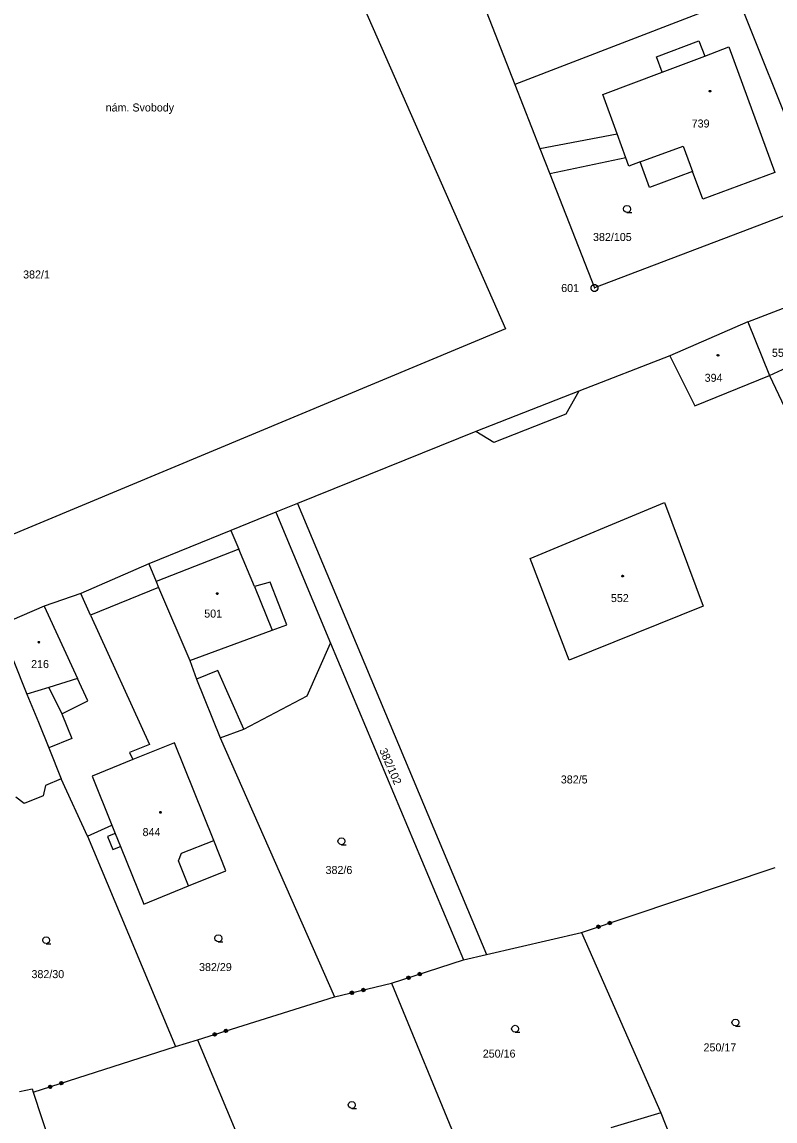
# Model space of a CAD drawing. Extents: x -757994 to -755874, y -1047691 to -1046119.
# Drawn here: x -757748.9 to -757668.9, y -1047263.1 to -1047146.4 of the extents above; entities that cross this region are included whole.
import ezdxf

# ---------------------------------------------------------------- set-up
doc = ezdxf.new("R2010")
doc.units = 0
doc.layers.add('katastrální mapa', color=7, linetype='Continuous')

msp = doc.modelspace()

# ---------------------------------------------------------------- linework, layer by layer
at = {"layer": 'katastrální mapa'}
for p, q in [((-757718.14, -1047132.3), (-757697.55, -1047178.97)), ((-757705.03, -1047131.42), (-757696.57, -1047153.02)), ((-757672.84, -1047143.83), (-757696.57, -1047153.02)), ((-757672.84, -1047143.83), (-757664.22, -1047165.51)), ((-757681.54, -1047150.06), (-757677.02, -1047148.36)), ((-757677.02, -1047148.36), (-757676.4, -1047149.99)), ((-757680.93, -1047151.69), (-757676.4, -1047149.99)), ((-757676.4, -1047149.99), (-757673.83, -1047149.03)), ((-757673.83, -1047149.03), (-757668.94, -1047162.35)), ((-757680.93, -1047151.69), (-757681.54, -1047150.06)), ((-757687.23, -1047154.06), (-757680.93, -1047151.69)), ((-757696.57, -1047153.02), (-757693.91, -1047159.82)), ((-757685.71, -1047158.26), (-757687.23, -1047154.06)), ((-757693.91, -1047159.82), (-757685.71, -1047158.26)), ((-757684.79, -1047160.8), (-757685.71, -1047158.26)), ((-757693.91, -1047159.82), (-757692.85, -1047162.51)), ((-757683.27, -1047161.23), (-757678.71, -1047159.55)), ((-757678.71, -1047159.55), (-757677.71, -1047162.26)), ((-757684.79, -1047160.8), (-757692.85, -1047162.51)), ((-757684.47, -1047161.67), (-757684.79, -1047160.8)), ((-757683.27, -1047161.23), (-757684.47, -1047161.67)), ((-757682.28, -1047163.95), (-757683.27, -1047161.23)), ((-757692.85, -1047162.51), (-757688.11, -1047174.62)), ((-757677.71, -1047162.26), (-757682.28, -1047163.95)), ((-757676.62, -1047165.2), (-757677.71, -1047162.26)), ((-757668.94, -1047162.35), (-757676.62, -1047165.2)), ((-757664.22, -1047165.51), (-757688.11, -1047174.62)), ((-757688.14, -1047174.62), (-757688.09, -1047174.62)), ((-757671.83, -1047178.22), (-757667.68, -1047176.62)), ((-757697.55, -1047178.97), (-757778.09, -1047212.5)), ((-757671.83, -1047178.22), (-757680.1, -1047181.83)), ((-757671.83, -1047178.22), (-757669.52, -1047183.92)), ((-757680.1, -1047181.83), (-757689.78, -1047185.59)), ((-757680.1, -1047181.83), (-757677.47, -1047187.15)), ((-757669.52, -1047183.92), (-757665.51, -1047182.03)), ((-757677.47, -1047187.15), (-757669.52, -1047183.92)), ((-757669.52, -1047183.92), (-757665.6, -1047192.21)), ((-757689.78, -1047185.59), (-757700.71, -1047189.85)), ((-757689.78, -1047185.59), (-757691.16, -1047188.01)), ((-757691.16, -1047188.01), (-757698.81, -1047191.03)), ((-757700.71, -1047189.85), (-757719.67, -1047197.5)), ((-757698.81, -1047191.03), (-757700.71, -1047189.85)), ((-757719.67, -1047197.5), (-757721.98, -1047198.43)), ((-757719.67, -1047197.5), (-757699.58, -1047245.39)), ((-757694.95, -1047203.33), (-757680.66, -1047197.39)), ((-757680.66, -1047197.39), (-757676.57, -1047208.39)), ((-757721.98, -1047198.43), (-757726.73, -1047200.36)), ((-757721.98, -1047198.43), (-757716.14, -1047212.34)), ((-757726.73, -1047200.36), (-757735.47, -1047203.92)), ((-757726.73, -1047200.36), (-757725.89, -1047202.35)), ((-757725.89, -1047202.35), (-757734.68, -1047205.79)), ((-757724.23, -1047206.3), (-757725.89, -1047202.35)), ((-757690.8, -1047214.13), (-757694.95, -1047203.33)), ((-757735.47, -1047203.92), (-757742.69, -1047207.05)), ((-757735.47, -1047203.92), (-757734.68, -1047205.79)), ((-757734.68, -1047205.79), (-757734.41, -1047206.42)), ((-757722.55, -1047205.86), (-757724.23, -1047206.3)), ((-757720.78, -1047210.38), (-757722.55, -1047205.86)), ((-757742.69, -1047207.05), (-757746.56, -1047208.39)), ((-757741.64, -1047209.36), (-757742.69, -1047207.05)), ((-757734.41, -1047206.42), (-757741.64, -1047209.36)), ((-757734.41, -1047206.42), (-757731.11, -1047214.17)), ((-757724.23, -1047206.3), (-757722.35, -1047210.97)), ((-757746.56, -1047208.39), (-757751.35, -1047210.44)), ((-757746.56, -1047208.39), (-757743.04, -1047216.1)), ((-757741.64, -1047209.36), (-757735.39, -1047223.11)), ((-757676.57, -1047208.39), (-757690.8, -1047214.13)), ((-757751.35, -1047210.44), (-757748.4, -1047217.76)), ((-757722.35, -1047210.97), (-757720.78, -1047210.38)), ((-757731.11, -1047214.17), (-757722.35, -1047210.97)), ((-757718.63, -1047217.92), (-757716.14, -1047212.34)), ((-757716.14, -1047212.34), (-757702.02, -1047245.95)), ((-757731.11, -1047214.17), (-757730.4, -1047216.16)), ((-757728.11, -1047215.24), (-757730.4, -1047216.16)), ((-757725.36, -1047221.46), (-757728.11, -1047215.24)), ((-757743.04, -1047216.1), (-757746.06, -1047217.03)), ((-757741.95, -1047218.44), (-757743.04, -1047216.1)), ((-757730.4, -1047216.16), (-757727.89, -1047222.37)), ((-757746.06, -1047217.03), (-757748.4, -1047217.76)), ((-757746.06, -1047217.03), (-757744.69, -1047219.85)), ((-757748.4, -1047217.76), (-757747.17, -1047220.72)), ((-757744.69, -1047219.85), (-757741.95, -1047218.44)), ((-757725.36, -1047221.46), (-757718.63, -1047217.92)), ((-757744.69, -1047219.85), (-757743.65, -1047222.46)), ((-757747.17, -1047220.72), (-757746.08, -1047223.46)), ((-757727.89, -1047222.37), (-757725.36, -1047221.46)), ((-757743.65, -1047222.46), (-757746.08, -1047223.46)), ((-757746.08, -1047223.46), (-757744.78, -1047226.75)), ((-757735.39, -1047223.11), (-757737.5, -1047223.93)), ((-757732.71, -1047222.92), (-757737.14, -1047224.7)), ((-757728.56, -1047233.27), (-757732.71, -1047222.92)), ((-757727.89, -1047222.37), (-757715.72, -1047249.89)), ((-757737.5, -1047223.93), (-757737.14, -1047224.7)), ((-757737.14, -1047224.7), (-757741.47, -1047226.45)), ((-757744.78, -1047226.75), (-757746.43, -1047227.46)), ((-757741.97, -1047232.81), (-757744.78, -1047226.75)), ((-757741.47, -1047226.45), (-757739.37, -1047231.66)), ((-757746.43, -1047227.46), (-757746.67, -1047228.54)), ((-757748.68, -1047229.35), (-757749.59, -1047228.7)), ((-757746.67, -1047228.54), (-757748.68, -1047229.35)), ((-757741.97, -1047232.81), (-757739.37, -1047231.66)), ((-757739.37, -1047231.66), (-757739.02, -1047232.53)), ((-757741.97, -1047232.81), (-757732.61, -1047255.15)), ((-757739.02, -1047232.53), (-757739.83, -1047232.87)), ((-757739.02, -1047232.53), (-757738.46, -1047233.91)), ((-757739.83, -1047232.87), (-757739.27, -1047234.24)), ((-757739.27, -1047234.24), (-757738.46, -1047233.91)), ((-757738.46, -1047233.91), (-757735.99, -1047240.03)), ((-757732, -1047234.64), (-757728.56, -1047233.27)), ((-757727.26, -1047236.5), (-757728.56, -1047233.27)), ((-757732.32, -1047235.43), (-757732, -1047234.64)), ((-757731.23, -1047238.11), (-757732.32, -1047235.43)), ((-757689.48, -1047243.04), (-757668.93, -1047236.17)), ((-757731.23, -1047238.11), (-757727.26, -1047236.5)), ((-757735.99, -1047240.03), (-757731.23, -1047238.11)), ((-757699.58, -1047245.39), (-757689.48, -1047243.04)), ((-757689.48, -1047243.04), (-757681.05, -1047262.2)), ((-757702.02, -1047245.95), (-757699.58, -1047245.39)), ((-757709.66, -1047248.45), (-757702.02, -1047245.95)), ((-757715.72, -1047249.89), (-757709.66, -1047248.45)), ((-757709.66, -1047248.45), (-757702.41, -1047266.08)), ((-757730.27, -1047254.44), (-757715.72, -1047249.89)), ((-757732.61, -1047255.15), (-757730.27, -1047254.44)), ((-757730.27, -1047254.44), (-757721.59, -1047275.16)), ((-757747.74, -1047260.02), (-757732.61, -1047255.15)), ((-757749.2, -1047259.95), (-757747.86, -1047259.64)), ((-757747.86, -1047259.64), (-757747.74, -1047260.02)), ((-757747.74, -1047260.02), (-757739.83, -1047284.04)), ((-757681.05, -1047262.2), (-757686.39, -1047263.78)), ((-757681.05, -1047262.2), (-757677.62, -1047270.92))]:
    msp.add_line(p, q, dxfattribs=at)
for points in [[(-757675.84, -1047153.64), (-757675.79, -1047153.65), (-757675.76, -1047153.69), (-757675.75, -1047153.72), (-757675.76, -1047153.76), (-757675.8, -1047153.8), (-757675.84, -1047153.8), (-757675.89, -1047153.79), (-757675.92, -1047153.76), (-757675.93, -1047153.72), (-757675.92, -1047153.68), (-757675.88, -1047153.64)], [(-757688.02, -1047174.26), (-757687.85, -1047174.36), (-757687.75, -1047174.53), (-757687.75, -1047174.72), (-757687.85, -1047174.89), (-757688.02, -1047174.99), (-757688.21, -1047174.99), (-757688.38, -1047174.89), (-757688.48, -1047174.72), (-757688.48, -1047174.53), (-757688.38, -1047174.36), (-757688.21, -1047174.26)], [(-757674.99, -1047181.69), (-757674.94, -1047181.7), (-757674.92, -1047181.74), (-757674.91, -1047181.77), (-757674.92, -1047181.82), (-757674.96, -1047181.85), (-757674.99, -1047181.86), (-757675.03, -1047181.84), (-757675.07, -1047181.81), (-757675.08, -1047181.77), (-757675.07, -1047181.73), (-757675.02, -1047181.69)], [(-757685.12, -1047205.12), (-757685.07, -1047205.14), (-757685.04, -1047205.18), (-757685.03, -1047205.21), (-757685.04, -1047205.25), (-757685.09, -1047205.29), (-757685.12, -1047205.29), (-757685.17, -1047205.28), (-757685.2, -1047205.25), (-757685.21, -1047205.21), (-757685.2, -1047205.17), (-757685.16, -1047205.13)], [(-757728.19, -1047206.98), (-757728.14, -1047206.99), (-757728.11, -1047207.04), (-757728.1, -1047207.07), (-757728.11, -1047207.12), (-757728.16, -1047207.15), (-757728.19, -1047207.16), (-757728.23, -1047207.14), (-757728.26, -1047207.11), (-757728.27, -1047207.07), (-757728.26, -1047207.02), (-757728.22, -1047206.99)], [(-757747.14, -1047212.15), (-757747.09, -1047212.16), (-757747.07, -1047212.2), (-757747.05, -1047212.23), (-757747.07, -1047212.27), (-757747.1, -1047212.31), (-757747.14, -1047212.32), (-757747.19, -1047212.3), (-757747.22, -1047212.27), (-757747.23, -1047212.23), (-757747.22, -1047212.19), (-757747.18, -1047212.15)], [(-757734.21, -1047230.22), (-757734.16, -1047230.23), (-757734.14, -1047230.27), (-757734.12, -1047230.3), (-757734.14, -1047230.35), (-757734.18, -1047230.38), (-757734.21, -1047230.39), (-757734.25, -1047230.37), (-757734.28, -1047230.34), (-757734.29, -1047230.3), (-757734.28, -1047230.26), (-757734.24, -1047230.22)]]:
    msp.add_lwpolyline(points, close=True, dxfattribs=at)
for points in [[(-757684.65, -1047166.6), (-757684.84, -1047166.55), (-757684.98, -1047166.42), (-757685.03, -1047166.23), (-757684.98, -1047166.04), (-757684.84, -1047165.91), (-757684.66, -1047165.86), (-757684.47, -1047165.91), (-757684.34, -1047166.04), (-757684.29, -1047166.24), (-757684.34, -1047166.43), (-757684.47, -1047166.56), (-757684.66, -1047166.61), (-757684.16, -1047166.61)], [(-757714.99, -1047233.73), (-757715.18, -1047233.68), (-757715.32, -1047233.54), (-757715.36, -1047233.36), (-757715.32, -1047233.18), (-757715.18, -1047233.04), (-757714.99, -1047232.99), (-757714.81, -1047233.04), (-757714.68, -1047233.18), (-757714.62, -1047233.37), (-757714.68, -1047233.55), (-757714.81, -1047233.69), (-757715, -1047233.74), (-757714.5, -1047233.74)], [(-757686.48, -1047241.87), (-757686.36, -1047241.93), (-757686.32, -1047242.06), (-757686.38, -1047242.18), (-757686.51, -1047242.22), (-757686.63, -1047242.16), (-757686.67, -1047242.03), (-757686.61, -1047241.91), (-757686.48, -1047241.87), (-757686.49, -1047241.89), (-757686.6, -1047241.93), (-757686.63, -1047241.98), (-757686.44, -1047241.92), (-757686.39, -1047241.94), (-757686.65, -1047242.03), (-757686.64, -1047242.07), (-757686.38, -1047241.98), (-757686.36, -1047242.02), (-757686.63, -1047242.11), (-757686.62, -1047242.15), (-757686.35, -1047242.06), (-757686.38, -1047242.11), (-757686.57, -1047242.17), (-757686.51, -1047242.2), (-757686.4, -1047242.16)], [(-757728.07, -1047244.04), (-757728.26, -1047243.99), (-757728.4, -1047243.86), (-757728.45, -1047243.67), (-757728.4, -1047243.49), (-757728.26, -1047243.35), (-757728.08, -1047243.3), (-757727.89, -1047243.35), (-757727.75, -1047243.49), (-757727.71, -1047243.68), (-757727.75, -1047243.87), (-757727.89, -1047244), (-757728.08, -1047244.05), (-757727.58, -1047244.05)], [(-757687.67, -1047242.27), (-757687.55, -1047242.33), (-757687.5, -1047242.45), (-757687.56, -1047242.57), (-757687.69, -1047242.62), (-757687.81, -1047242.56), (-757687.86, -1047242.43), (-757687.8, -1047242.31), (-757687.67, -1047242.27), (-757687.67, -1047242.29), (-757687.78, -1047242.32), (-757687.8, -1047242.37), (-757687.61, -1047242.31), (-757687.56, -1047242.34), (-757687.83, -1047242.43), (-757687.82, -1047242.46), (-757687.55, -1047242.37), (-757687.54, -1047242.41), (-757687.8, -1047242.5), (-757687.79, -1047242.54), (-757687.53, -1047242.45), (-757687.55, -1047242.5), (-757687.74, -1047242.56), (-757687.69, -1047242.59), (-757687.58, -1047242.55)], [(-757746.36, -1047244.24), (-757746.55, -1047244.19), (-757746.69, -1047244.05), (-757746.73, -1047243.87), (-757746.69, -1047243.69), (-757746.55, -1047243.55), (-757746.36, -1047243.5), (-757746.18, -1047243.55), (-757746.04, -1047243.69), (-757745.99, -1047243.88), (-757746.04, -1047244.07), (-757746.18, -1047244.2), (-757746.37, -1047244.25), (-757745.87, -1047244.25)], [(-757707.84, -1047247.69), (-757707.72, -1047247.75), (-757707.68, -1047247.88), (-757707.74, -1047248), (-757707.87, -1047248.04), (-757707.99, -1047247.98), (-757708.03, -1047247.85), (-757707.97, -1047247.73), (-757707.84, -1047247.69), (-757707.84, -1047247.71), (-757707.95, -1047247.74), (-757707.98, -1047247.79), (-757707.79, -1047247.73), (-757707.74, -1047247.76), (-757708.01, -1047247.85), (-757707.99, -1047247.88), (-757707.73, -1047247.8), (-757707.71, -1047247.83), (-757707.98, -1047247.92), (-757707.97, -1047247.96), (-757707.7, -1047247.87), (-757707.73, -1047247.92), (-757707.92, -1047247.99), (-757707.87, -1047248.01), (-757707.75, -1047247.97)], [(-757706.65, -1047247.3), (-757706.53, -1047247.36), (-757706.49, -1047247.49), (-757706.55, -1047247.61), (-757706.68, -1047247.65), (-757706.8, -1047247.59), (-757706.84, -1047247.46), (-757706.78, -1047247.34), (-757706.65, -1047247.3), (-757706.66, -1047247.32), (-757706.78, -1047247.36), (-757706.8, -1047247.41), (-757706.61, -1047247.35), (-757706.56, -1047247.37), (-757706.83, -1047247.46), (-757706.81, -1047247.5), (-757706.55, -1047247.41), (-757706.54, -1047247.45), (-757706.8, -1047247.54), (-757706.79, -1047247.57), (-757706.52, -1047247.49), (-757706.55, -1047247.54), (-757706.74, -1047247.6), (-757706.69, -1047247.63), (-757706.58, -1047247.59)], [(-757712.63, -1047248.99), (-757712.51, -1047249.06), (-757712.48, -1047249.19), (-757712.55, -1047249.31), (-757712.69, -1047249.34), (-757712.8, -1047249.27), (-757712.83, -1047249.14), (-757712.76, -1047249.02), (-757712.63, -1047248.99), (-757712.64, -1047249.01), (-757712.76, -1047249.04), (-757712.79, -1047249.09), (-757712.59, -1047249.04), (-757712.54, -1047249.07), (-757712.82, -1047249.14), (-757712.81, -1047249.18), (-757712.53, -1047249.11), (-757712.52, -1047249.15), (-757712.8, -1047249.22), (-757712.79, -1047249.25), (-757712.51, -1047249.19), (-757712.54, -1047249.24), (-757712.74, -1047249.28), (-757712.69, -1047249.31), (-757712.57, -1047249.29)], [(-757713.85, -1047249.28), (-757713.73, -1047249.35), (-757713.7, -1047249.48), (-757713.77, -1047249.6), (-757713.9, -1047249.63), (-757714.02, -1047249.56), (-757714.05, -1047249.43), (-757713.98, -1047249.31), (-757713.85, -1047249.28), (-757713.85, -1047249.3), (-757713.96, -1047249.33), (-757713.99, -1047249.38), (-757713.8, -1047249.33), (-757713.75, -1047249.36), (-757714.02, -1047249.42), (-757714.01, -1047249.46), (-757713.74, -1047249.4), (-757713.73, -1047249.44), (-757714, -1047249.5), (-757713.99, -1047249.54), (-757713.72, -1047249.48), (-757713.75, -1047249.52), (-757713.95, -1047249.57), (-757713.9, -1047249.6), (-757713.78, -1047249.57)], [(-757673.13, -1047252.98), (-757673.32, -1047252.93), (-757673.46, -1047252.79), (-757673.51, -1047252.61), (-757673.46, -1047252.43), (-757673.32, -1047252.29), (-757673.14, -1047252.24), (-757672.95, -1047252.29), (-757672.82, -1047252.43), (-757672.77, -1047252.62), (-757672.82, -1047252.8), (-757672.95, -1047252.94), (-757673.14, -1047252.99), (-757672.64, -1047252.99)], [(-757728.44, -1047253.7), (-757728.32, -1047253.76), (-757728.28, -1047253.89), (-757728.35, -1047254.01), (-757728.47, -1047254.05), (-757728.59, -1047253.99), (-757728.63, -1047253.86), (-757728.57, -1047253.74), (-757728.44, -1047253.7), (-757728.44, -1047253.72), (-757728.56, -1047253.76), (-757728.58, -1047253.81), (-757728.39, -1047253.75), (-757728.34, -1047253.77), (-757728.61, -1047253.86), (-757728.6, -1047253.9), (-757728.33, -1047253.81), (-757728.32, -1047253.85), (-757728.58, -1047253.93), (-757728.57, -1047253.97), (-757728.31, -1047253.89), (-757728.33, -1047253.94), (-757728.52, -1047254), (-757728.47, -1047254.02), (-757728.36, -1047253.99)], [(-757727.25, -1047253.33), (-757727.13, -1047253.39), (-757727.09, -1047253.52), (-757727.15, -1047253.64), (-757727.28, -1047253.68), (-757727.4, -1047253.62), (-757727.44, -1047253.49), (-757727.38, -1047253.37), (-757727.25, -1047253.33), (-757727.26, -1047253.35), (-757727.37, -1047253.39), (-757727.4, -1047253.44), (-757727.21, -1047253.38), (-757727.16, -1047253.4), (-757727.42, -1047253.49), (-757727.41, -1047253.53), (-757727.15, -1047253.44), (-757727.13, -1047253.48), (-757727.4, -1047253.56), (-757727.39, -1047253.6), (-757727.12, -1047253.52), (-757727.15, -1047253.57), (-757727.34, -1047253.63), (-757727.29, -1047253.65), (-757727.17, -1047253.62)], [(-757696.54, -1047253.64), (-757696.73, -1047253.59), (-757696.86, -1047253.46), (-757696.92, -1047253.27), (-757696.86, -1047253.09), (-757696.73, -1047252.95), (-757696.55, -1047252.9), (-757696.36, -1047252.95), (-757696.23, -1047253.09), (-757696.18, -1047253.28), (-757696.23, -1047253.47), (-757696.36, -1047253.6), (-757696.55, -1047253.65), (-757696.05, -1047253.65)], [(-757745.92, -1047259.27), (-757745.8, -1047259.33), (-757745.76, -1047259.46), (-757745.82, -1047259.57), (-757745.95, -1047259.62), (-757746.07, -1047259.55), (-757746.11, -1047259.43), (-757746.05, -1047259.31), (-757745.92, -1047259.27), (-757745.92, -1047259.29), (-757746.03, -1047259.32), (-757746.06, -1047259.37), (-757745.87, -1047259.31), (-757745.82, -1047259.34), (-757746.08, -1047259.42), (-757746.07, -1047259.46), (-757745.8, -1047259.38), (-757745.79, -1047259.41), (-757746.06, -1047259.5), (-757746.05, -1047259.54), (-757745.78, -1047259.45), (-757745.81, -1047259.5), (-757746, -1047259.56), (-757745.95, -1047259.59), (-757745.83, -1047259.55)], [(-757744.73, -1047258.88), (-757744.61, -1047258.94), (-757744.57, -1047259.07), (-757744.63, -1047259.19), (-757744.76, -1047259.23), (-757744.88, -1047259.17), (-757744.92, -1047259.04), (-757744.86, -1047258.92), (-757744.73, -1047258.88), (-757744.74, -1047258.91), (-757744.85, -1047258.94), (-757744.88, -1047258.99), (-757744.69, -1047258.93), (-757744.64, -1047258.96), (-757744.9, -1047259.04), (-757744.89, -1047259.08), (-757744.62, -1047259), (-757744.61, -1047259.03), (-757744.88, -1047259.12), (-757744.87, -1047259.16), (-757744.6, -1047259.07), (-757744.63, -1047259.12), (-757744.82, -1047259.18), (-757744.77, -1047259.21), (-757744.65, -1047259.17)], [(-757713.89, -1047261.74), (-757714.08, -1047261.69), (-757714.22, -1047261.55), (-757714.27, -1047261.37), (-757714.22, -1047261.19), (-757714.08, -1047261.05), (-757713.9, -1047261), (-757713.71, -1047261.05), (-757713.58, -1047261.19), (-757713.53, -1047261.38), (-757713.58, -1047261.57), (-757713.71, -1047261.7), (-757713.9, -1047261.75), (-757713.4, -1047261.75)]]:
    msp.add_lwpolyline(points, dxfattribs=at)

# ---------------------------------------------------------------- texts
for s, p in [('nám. Svobody', (-757740.04, -1047155.88)), ('739', (-757677.79, -1047157.58)), ('382/105', (-757688.27, -1047169.63)), ('382/1', (-757748.81, -1047173.61)), ('601', (-757691.65, -1047175.05)), ('557', (-757669.26, -1047181.93)), ('394', (-757676.41, -1047184.58)), ('552', (-757686.37, -1047207.97)), ('501', (-757729.57, -1047209.62)), ('216', (-757747.96, -1047214.98)), ('382/5', (-757691.69, -1047227.23)), ('844', (-757736.12, -1047232.82)), ('382/6', (-757716.68, -1047236.84)), ('382/29', (-757730.12, -1047247.15)), ('382/30', (-757747.92, -1047247.9)), ('250/17', (-757676.53, -1047255.68)), ('250/16', (-757699.98, -1047256.34))]:
    msp.add_text(s, height=0.85, dxfattribs=at).set_placement(p)
msp.add_text('382/102', height=0.85, rotation=293.6982, dxfattribs=at).set_placement((-757711, -1047223.7))

doc.saveas('drawing.dxf')
